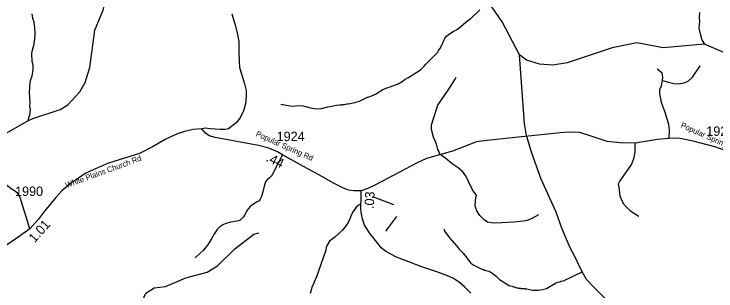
# Model space of a CAD drawing. Extents: x 1248224 to 1454986, y 825081 to 985870.
# Drawn here: x 1411354 to 1420659, y 907354 to 911027 of the extents above; entities that cross this region are included whole.
import ezdxf

# ---------------------------------------------------------------- set-up
doc = ezdxf.new("R2010")
doc.units = 0
for name, color, linetype in [('Exist Hydrographic Creek Single Shore', 7, 'Continuous'), ('Exist Hydrographic Misc Water Feature', 7, 'Continuous'), ('Exist Road Non-System Type 51', 7, 'Continuous'), ('Exist Road Secondary Mileage Hundredths English Label', 7, 'Continuous'), ('Exist Road Secondary Type 51 Attributed', 7, 'Continuous'), ('Exist Road Secondary Type 51 Label', 7, 'Continuous'), ('Exist Road Secondary Type 51 Number Label', 7, 'Continuous')]:
    doc.layers.add(name, color=color, linetype=linetype)

msp = doc.modelspace()

# ---------------------------------------------------------------- linework, layer by layer
at = {"layer": 'Exist Hydrographic Creek Single Shore'}
for points in [[(1421692.4, 910485.9), (1421485.4, 910549.2), (1420992.4, 910493.5), (1420792.4, 910504), (1420506.9, 910625.2), (1419959.3, 910579.9), (1419610.3, 910642.8), (1419284.4, 910577.1), (1418688.3, 910379.1), (1418496.4, 910350), (1418321.4, 910360.1), (1418147.4, 910412.9), (1418056.3, 910483.6), (1417823.3, 910921.7), (1417646.9, 911177.6), (1417581.3, 911333.7), (1417532.7, 911580.2), (1417493.3, 911741.6)], [(1411535.3, 909610.4), (1411603.3, 909641.8), (1411964.2, 909759.4), (1412065.2, 909823), (1412227.2, 909996.9), (1412296.2, 910120.4), (1412358.3, 910319.4), (1412426.2, 910810.5), (1412540.2, 911090.5), (1412569.3, 911300.1), (1412548.2, 911512.2)], [(1419824.4, 906620.2), (1419053.4, 907393), (1418941.3, 907504.5), (1418884.3, 907606.7), (1418826.1, 907728.8), (1418786.4, 907811.5), (1418724, 907927.3), (1418616.1, 908187.1), (1418539.8, 908397.2), (1418341.3, 908835.6), (1418216.6, 909182.9), (1418145.4, 909414.4), (1418118.7, 909574.7), (1418056.3, 910483.6)], [(1410180.2, 908777.5), (1410683.2, 909092.5), (1410953.2, 909238.1), (1411249.2, 909448.7), (1411535.3, 909610.4)]]:
    msp.add_lwpolyline(points, dxfattribs=at)
at = {"layer": 'Exist Hydrographic Misc Water Feature'}
for points in [[(1411589.6, 911029.4), (1411600.4, 910971.2), (1411619.1, 910910.7), (1411617.5, 910903.8), (1411625.7, 910850.5), (1411624, 910843.6), (1411629.9, 910766.4), (1411626.1, 910682.4), (1411621.9, 910674.5), (1411621.4, 910650.6), (1411617.2, 910642.7), (1411612.4, 910602.8), (1411593.2, 910547.1), (1411595, 910539.1), (1411590.9, 910531.2), (1411586.2, 910499.2), (1411591, 910401.7), (1411603, 910354.9), (1411603, 910291.5), (1411591.7, 910203), (1411566.4, 910139.6), (1411556.9, 910075.8), (1411554.6, 909965.8), (1411558.3, 909951.7), (1411557.4, 909911.6), (1411564.1, 909855.6), (1411559, 909803.2), (1411566.1, 909759.4), (1411560.3, 909679.5), (1411547.6, 909647.8), (1411535.3, 909610.4)], [(1414891.5, 909831.5), (1414963.2, 909815.9), (1415046.9, 909806), (1415119.1, 909812.4), (1415183, 909807), (1415214.9, 909802.3), (1415222.8, 909798.2), (1415236.8, 909797.8), (1415302.3, 909776.3), (1415371.3, 909770.1), (1415430.3, 909773.5), (1415514.8, 909795.6), (1415546.8, 909798.9), (1415627.2, 909817.1), (1415667.2, 909820.2), (1415675.3, 909824.1), (1415699.3, 909823.6), (1415707.4, 909827.4), (1415731.4, 909826.9), (1415763.6, 909834.1), (1415779.6, 909833.7), (1415787.7, 909837.5), (1415872, 909851.7), (1415932.3, 909870.3), (1416041.5, 909924), (1416049.5, 909923.7), (1416081.8, 909939), (1416146.3, 909961.7), (1416243.7, 910025.5), (1416276, 910040.8), (1416308.3, 910054.1), (1416340.5, 910061.3), (1416445.3, 910099.1), (1416498, 910129.9), (1416534.6, 910159), (1416542.7, 910160.9), (1416575.1, 910180.2), (1416729.2, 910278.8), (1416745.5, 910290.5), (1416792.4, 910335.4), (1416811, 910363), (1416905, 910452.6), (1416976.6, 910527.4), (1416982.9, 910543.2), (1416999.4, 910566.9), (1417032.9, 910630.2), (1417047.6, 910667.9), (1417066.4, 910701.4), (1417087, 910731), (1417111.5, 910754.5), (1417174.4, 910795.1), (1417229, 910821.9), (1417231.1, 910826.6), (1417281.9, 910864.7), (1417371.6, 910942.8), (1417404.1, 910964.1), (1417526.6, 911081.4)], [(1420438.6, 911047.6), (1420435.6, 910983), (1420439.9, 910925.7), (1420433.2, 910838.6), (1420462.5, 910709.9), (1420475.8, 910677.6), (1420506.9, 910625.2)], [(1417049.5, 908176.9), (1417066.8, 908144.5), (1417124.9, 908057.2), (1417222.5, 907948.9), (1417253.7, 907910.2), (1417308.4, 907854.6), (1417344.6, 907811.3), (1417374.6, 907765.5), (1417409.6, 907722.7), (1417449, 907695.8), (1417528.1, 907654), (1417536.1, 907653.8), (1417567.7, 907637.1), (1417575.7, 907637), (1417591.5, 907628.6), (1417647.3, 907615.4), (1417686.8, 907594.5), (1417745.5, 907550.3), (1417788.9, 907508.1), (1417895.4, 907437.8), (1417919.1, 907425.2), (1417959, 907416.4), (1417974.8, 907408), (1417982.8, 907407.9), (1418018.4, 907395), (1418034.4, 907394.6), (1418042.3, 907390.5), (1418066.3, 907389.9), (1418074.2, 907385.8), (1418122.2, 907384.7), (1418130.1, 907380.5), (1418152.1, 907380.1), (1418225.9, 907366.4), (1418304.7, 907363.2), (1418357.9, 907371.5), (1418410.3, 907386.3), (1418531.8, 907457.6), (1418564.1, 907470.9), (1418588.2, 907474.4), (1418604.4, 907482), (1418636.5, 907489.3), (1418884.3, 907606.7)], [(1414131.3, 904604.1), (1413867.3, 904744), (1413769.3, 904847.8), (1413561.3, 905308.3), (1413520.3, 905351.8), (1413386.3, 905321.7), (1413310.3, 905270.7), (1413177.2, 905283.2), (1413120.3, 905333.7), (1413088.2, 905436), (1413050.3, 906037.6), (1413050.3, 906868.2), (1413026.3, 906970.4), (1413039.2, 907186.9), (1413100.2, 907326.8), (1413210.2, 907393.5), (1413360.2, 907413.4), (1413629.3, 907526.3), (1413914.3, 907602.6), (1414049.3, 907685.2), (1414279.3, 907913.6), (1414533.3, 908108.8), (1414600.3, 908123.8)]]:
    msp.add_lwpolyline(points, dxfattribs=at)
at = {"layer": 'Exist Road Non-System Type 51'}
for points in [[(1420038.2, 909377.6), (1420042.1, 909490), (1420034.7, 909560.1), (1419986.8, 909722.5), (1419938.8, 909855.3), (1419916.7, 909973.4), (1419913, 910025), (1419935.1, 910073), (1419949.9, 910143.1), (1419953.6, 910194.8), (1419946.2, 910242.7), (1419920.4, 910264.9), (1419879.8, 910294.4)], [(1419949.9, 910143.1), (1420031, 910121), (1420101.1, 910106.2), (1420156.4, 910098.8), (1420237.5, 910113.6), (1420292.8, 910139.4), (1420348.1, 910191.1), (1420447.7, 910338.7)], [(1417000.6, 909169), (1416984.2, 909207.4), (1416973.7, 909231.6), (1416952.8, 909299.3), (1416913.5, 909395.2), (1416887.7, 909493.6), (1416886.5, 909559.2), (1416914.8, 909641.6), (1416973.8, 909820), (1417124.9, 910043.2), (1417217.1, 910183.4)], [(1411563.1, 908176.5), (1411435.5, 908593.1), (1411420.1, 908619.5), (1411398.7, 908651.7), (1411361.3, 908680.5), (1411315.6, 908709.4), (1411270.2, 908742.4), (1411244.9, 908774.9), (1411235.6, 908811.1), (1411232.7, 908865.2), (1411239.9, 908925.1), (1411230.7, 908967.3), (1411215.4, 909001.6), (1411184, 909040.3), (1411146.6, 909071.1), (1411111.4, 909111.8), (1411086.3, 909158.1), (1411067.6, 909222.5), (1411045.8, 909333), (1411029, 909405.4), (1411004.5, 909480), (1410975.8, 909544.6), (1410940.9, 909611.3), (1410917.9, 909657.8)], [(1419589, 909312.8), (1419585.4, 909281.2), (1419581.8, 909200), (1419567, 909104.1), (1419537.5, 909037.6), (1419386.3, 908816.3), (1419364.2, 908772), (1419371.6, 908731.4), (1419386.3, 908613.3), (1419430.6, 908513.7), (1419474.8, 908465.7), (1419530.1, 908414.1), (1419637.1, 908347.7)], [(1418307.4, 908363), (1418216.3, 908314.6), (1418178, 908299.4), (1418153.7, 908287.9), (1418105.6, 908280.8), (1417973.2, 908265.5), (1417819.1, 908258.4), (1417729, 908252.2), (1417677, 908255.3), (1417631, 908268.2), (1417585.6, 908298.9), (1417528.7, 908354.1), (1417487.9, 908415), (1417465.2, 908479.5), (1417470.2, 908558.3), (1417485, 908624.7), (1417451.8, 908665.3), (1417431.3, 908696.3), (1417381.3, 908797.3), (1417342.8, 908882.9), (1417297.6, 908937.6), (1417241.6, 908986.3), (1417161.9, 909041.7), (1417077.2, 909109.5), (1417000.6, 909169)], [(1414913.4, 909160.6), (1414777.6, 908896), (1414763.2, 908878.3), (1414740.7, 908852.7), (1414706.1, 908825.4), (1414687.6, 908799.8), (1414670.4, 908742.1), (1414650.9, 908668.4), (1414635.9, 908604.7), (1414617.2, 908573.1), (1414602.8, 908551.3), (1414570.3, 908530), (1414527.8, 908504.8), (1414489.2, 908477.4), (1414456.5, 908444), (1414433.8, 908410.5), (1414419, 908370.7), (1414394.5, 908339.2), (1414377.9, 908317.5), (1414353.6, 908294), (1414331.4, 908284.4), (1414285.2, 908275.4), (1414226.9, 908264.5), (1414162.6, 908249.6), (1414120.2, 908232.5), (1414081.6, 908205.2), (1414046.9, 908169.9), (1414011.8, 908116.6), (1413970.4, 908047.4), (1413939.5, 907996), (1413918.8, 907962.4), (1413896.3, 907934.8), (1413859.4, 907891.3), (1413820.6, 907856.1), (1413757.3, 907791.3)]]:
    msp.add_lwpolyline(points, dxfattribs=at)
at = {"layer": 'Exist Road Secondary Type 51 Attributed'}
for points in [[(1414241.1, 911031.4), (1414290.3, 910865.1), (1414316, 910755.1), (1414332.4, 910661.4), (1414332.4, 910523.9), (1414337, 910395.1), (1414344.1, 910316.4), (1414367.4, 910234.5), (1414407.2, 910098.7), (1414430.6, 910014.4), (1414432.9, 909939.5), (1414423.6, 909837.4), (1414397.9, 909740.8), (1414353.4, 909650.7), (1414299.6, 909582.8), (1414197.9, 909504.4), (1414156.9, 909493.8), (1414086.7, 909496.2), (1413956.1, 909505.8), (1413885.9, 909512.9), (1413841.4, 909503.7)], [(1413841.4, 909503.7), (1413728.6, 909493.1), (1413615.3, 909468.1), (1413509.4, 909434.6), (1413357.6, 909364.3), (1413187.6, 909266.7), (1413017.6, 909178.3), (1412608.4, 909049.7), (1412404.4, 908961.2), (1412295.6, 908911.3), (1412223.1, 908859.1), (1412116.6, 908788.8), (1411985.8, 908683.1), (1411906.4, 908592.4), (1411756.9, 908413.2), (1411679.8, 908306.6), (1411563.1, 908176.5), (1411378.9, 908044.5), (1411254.2, 907962.9)], [(1415956.2, 908683.4), (1415854.4, 908682.7), (1415786.9, 908691.1), (1415719.3, 908718.6), (1415596.8, 908779.9), (1415434.8, 908870.3), (1415151.8, 909024.6), (1414913.4, 909160.6), (1414844.4, 909197.3), (1414730.4, 909245.9), (1414593.2, 909281.8), (1414257.4, 909343.1), (1414020.9, 909387.5), (1413942.8, 909412.8), (1413885.8, 909453), (1413841.4, 909503.7)], [(1420792.3, 909210.7), (1420643.2, 909263.7), (1420354.9, 909340.3), (1420186.2, 909373.7), (1420110.8, 909379.5), (1420038.2, 909377.6), (1419883.2, 909361.9), (1419589, 909312.8), (1419386.9, 909318.7), (1419216.3, 909338.3), (1418952.6, 909426.1), (1418848.6, 909453.6), (1418752.5, 909461.5), (1418640.7, 909455.6), (1417999.1, 909389.1)], [(1417999.1, 909389.1), (1417586.6, 909346.4), (1417486.6, 909330.7), (1417166.8, 909207), (1416822.5, 909111.6), (1416696.9, 909054.6), (1416143.8, 908760.1), (1416045.7, 908713), (1415956.2, 908683.4)], [(1415949.2, 908506.9), (1415953.6, 908549.9), (1415957.5, 908625.1), (1415956.2, 908683.4)], [(1415949.2, 908506.9), (1415918.1, 908490.1), (1415890.9, 908465.5), (1415850.8, 908409.8), (1415828.8, 908367), (1415799, 908297), (1415771.8, 908241.3), (1415740.7, 908199.8), (1415709.6, 908160.9), (1415607.4, 908066.3), (1415536.4, 908012.5), (1415504, 907960.7), (1415493.7, 907928.3), (1415485.9, 907895.9), (1415453.6, 907793.5), (1415364.4, 907540.2), (1415303.5, 907398.9), (1415281.6, 907321.8)], [(1417410.8, 907325.2), (1417328, 907404.2), (1417260.6, 907465.1), (1417180.4, 907519.6), (1417098.8, 907555.9), (1416960.8, 907606.1), (1416744.6, 907678.7), (1416550.7, 907751.9), (1416422.5, 907802.5), (1416347.4, 907840), (1416277.5, 907881.5), (1416221.9, 907925.6), (1416179.1, 907980), (1416077, 908110.3), (1416001.9, 908226.9), (1415973.4, 908309.8), (1415959.2, 908373.3), (1415951.4, 908444.6), (1415949.2, 908506.9)]]:
    msp.add_lwpolyline(points, dxfattribs=at)
at = {"layer": 'Exist Road Secondary Type 51 Label'}
for points in [[(1416388.7, 908498.1), (1416111.6, 908601.7)], [(1416422.3, 908341.3), (1416276, 908146.9)]]:
    msp.add_lwpolyline(points, dxfattribs=at)

# ---------------------------------------------------------------- texts
at = {"layer": 'Exist Road Secondary Mileage Hundredths English Label'}
for s, rotation, p in [('.44', 333.49664, (1414684.8, 909082.2)), ('.03', 87.04149, (1416122.3, 908438.1)), ('1.01', 48.34914, (1411627.2, 907985.4))]:
    msp.add_text(s, height=125, rotation=rotation, dxfattribs=at).set_placement(p)
at = {"layer": 'Exist Road Secondary Type 51 Label'}
for s, rotation, p in [('Popular Spring Rd', 335.93572, (1420184.3, 909525.5)), ('Popular Spring Rd', 335.93572, (1414551.9, 909410.7)), ('White Plains Church Rd', 20.0863, (1412051.3, 908718.9))]:
    msp.add_text(s, height=75, rotation=rotation, dxfattribs=at).set_placement(p)
at = {"layer": 'Exist Road Secondary Type 51 Number Label'}
for s, p in [('1924', (1414835, 909340.9)), ('1924', (1420530.5, 909410.9)), ('1990', (1411367.5, 908613.6))]:
    msp.add_text(s, height=125, dxfattribs=at).set_placement(p)

doc.saveas('drawing.dxf')
